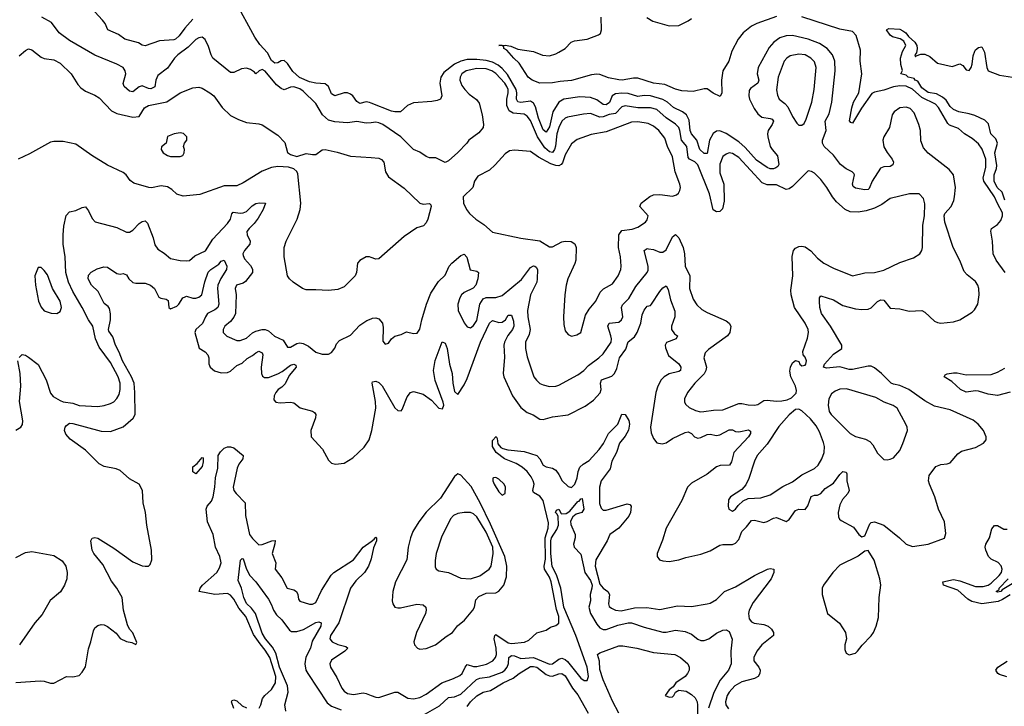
# Model space of a CAD drawing. Header units: inches. Extents: x 1694797 to 1849917, y 907313 to 1017959.
# Tile 639 of 656: x 1797774 to 1804013, y 964881 to 969233. Entities that reach past the tile are written whole.
import ezdxf

# ---------------------------------------------------------------- set-up
doc = ezdxf.new("R2010")
doc.units = ezdxf.units.IN
doc.header["$MEASUREMENT"] = 0
doc.layers.add('B7996', color=7, linetype='Continuous')
doc.layers.add('B8906', color=7, linetype='Continuous')

msp = doc.modelspace()

# ---------------------------------------------------------------- linework, layer by layer
at = {"layer": 'B7996', "color": 5}
for points, elevation in [([(1800000, 968704.2), (1799990, 968708), (1799970, 968711.9), (1799930, 968702.2), (1799910, 968714.8), (1799885.4, 968750), (1799870, 968762.2), (1799850, 968768.8), (1799830, 968768.8), (1799770, 968750.6), (1799750, 968763.5), (1799730.9, 968810), (1799710, 968826), (1799650, 968831.5), (1799610, 968840.4), (1799547.6, 968867.6), (1799504.2, 968904.1), (1799470, 968956.4), (1799450, 968975), (1799430, 968972.8), (1799410, 968959.9), (1799390, 968958.6), (1799370, 968974.5), (1799344.1, 969024.1), (1799295.4, 969075.4), (1799263.5, 969123.5), (1799139.3, 969350)], 720), ([(1798870, 969235.6), (1798820, 969180), (1798784.8, 969130), (1798760.2, 969110), (1798750, 969105), (1798659.8, 969100.2), (1798570, 969067.7), (1798550, 969072.4), (1798525.7, 969085.7), (1798440.4, 969110), (1798399.4, 969139.4), (1798333.2, 969170), (1798314.5, 969210), (1798299.5, 969230), (1798250, 969282.7)], 720), ([(1800000, 968580.1), (1799970, 968577), (1799910, 968587), (1799850, 968580.4), (1799770, 968586.6), (1799730, 968597), (1799693.4, 968630), (1799650, 968701.4), (1799570, 968780.2), (1799550, 968794.1), (1799510, 968807.7), (1799490, 968805.7), (1799450, 968789.1), (1799430, 968796.3), (1799401, 968821), (1799330, 968906.6), (1799310, 968918.4), (1799290.4, 968909.6), (1799270, 968889.2), (1799261, 968901), (1799236.9, 968916.9), (1799210, 968925), (1799178.3, 968921.7), (1799130, 968898.9), (1799110, 968899.3), (1798998.4, 968990), (1798986.3, 969010), (1798970, 969063.7), (1798950, 969107), (1798930, 969122.4), (1798910, 969119.1), (1798890, 969106.9), (1798841.7, 969058.3), (1798776.9, 969010), (1798755.6, 968990), (1798710, 968926.6), (1798650, 968880.4), (1798636.3, 968850), (1798630, 968807.4), (1798604.8, 968795.2), (1798590, 968796.8), (1798550, 968814.5), (1798530, 968808), (1798490, 968775.1), (1798470, 968780.3), (1798436.4, 968810), (1798430, 968829.2), (1798447.4, 968890), (1798442.6, 968910), (1798430, 968929.6), (1798390, 968951.5), (1798250, 969007.7), (1798090, 969101.3), (1798024.5, 969150), (1797974.5, 969214.5), (1797915.1, 969250)], 740), ([(1797770, 969003.9), (1797810, 969038.7), (1797830, 969049.6), (1797850, 969041.6), (1797910, 968995.4), (1797930, 968987.3), (1797990, 968979.8), (1798030, 968958.3), (1798100.4, 968890), (1798142.9, 968822.9), (1798161.7, 968801.7), (1798190, 968780.4), (1798250, 968754.8), (1798277.7, 968737.7), (1798354.8, 968654.8), (1798390, 968638), (1798490, 968615), (1798530, 968620.6), (1798565.5, 968674.5), (1798589.7, 968690.3), (1798706.7, 968713.3), (1798790, 968769.8), (1798870, 968801.7), (1798910, 968804.8), (1798930, 968799.8), (1798979.6, 968770), (1799003.6, 968750), (1799056.9, 968676.9), (1799110, 968625.1), (1799159.8, 968599.8), (1799210, 968581.3), (1799290, 968573.3), (1799310, 968567.3), (1799410, 968501.7), (1799454.6, 968454.6), (1799471.6, 968391.6), (1799490, 968378), (1799530, 968365.2), (1799590, 968386), (1799630, 968378), (1799650, 968379.3), (1799690, 968409.3), (1799710, 968409.6), (1799785.5, 968394.5), (1799870, 968367.6), (1800000, 968359.1)], 760), ([(1800000, 967726.5), (1799990, 967730.5), (1799970, 967730.8), (1799930, 967707.3), (1799915.1, 967690), (1799907.1, 967630), (1799898.9, 967610), (1799830, 967540.3), (1799790, 967523.7), (1799730, 967515.8), (1799650, 967522), (1799590, 967520.4), (1799566.8, 967530), (1799506, 967570), (1799482.8, 967590), (1799470.4, 967610.4), (1799450.3, 967730), (1799448.8, 967790), (1799462, 967830), (1799531.8, 967970), (1799550.3, 968030), (1799554.6, 968070), (1799536.7, 968256.7), (1799530.4, 968270.4), (1799510, 968287.7), (1799477.5, 968297.5), (1799410, 968303.7), (1799370, 968296.5), (1799310, 968273.1), (1799190, 968200.2), (1799150, 968180.9), (1799070, 968179.5), (1798915.6, 968124.4), (1798810, 968113.7), (1798770, 968126.7), (1798737.3, 968157.3), (1798710, 968174.3), (1798670, 968180.2), (1798610, 968168.1), (1798592, 968170), (1798498, 968198), (1798473.5, 968213.5), (1798448.9, 968248.9), (1798430, 968263.8), (1798330, 968310.3), (1798230, 968372.9), (1798130, 968444.9), (1798050, 968460.3), (1797990, 968461.6), (1797970, 968458), (1797836.3, 968383.7), (1797764, 968350)], 760), ([(1797770, 967093), (1797790, 967110.4), (1797810, 967107), (1797830, 967094.6), (1797890, 967046.9), (1797942.7, 966950), (1797970, 966865.3), (1797985.8, 966845.8), (1798030, 966820.1), (1798050, 966811.4), (1798110, 966802), (1798151.5, 966788.5), (1798270, 966782.2), (1798310, 966786.9), (1798350, 966800.8), (1798370, 966811.7), (1798390, 966831.8), (1798403.3, 966856.7), (1798409.9, 966890.1), (1798410.4, 966930), (1798398, 966970), (1798350, 967060.8), (1798277.1, 967157.1), (1798254.8, 967210), (1798236.7, 967290), (1798209.9, 967330), (1798169.9, 967410), (1798111.6, 967510), (1798083.4, 967570), (1798065.4, 967630), (1798061.2, 967730), (1798050.4, 967810), (1798049.9, 967870.1), (1798054.6, 967925.4), (1798067.9, 967992.1), (1798090, 968014.9), (1798130, 968024.4), (1798170, 968043.8), (1798190, 968047.7), (1798210, 968022.8), (1798233.2, 967973.2), (1798251.5, 967951.5), (1798390, 967915.6), (1798450, 967887.6), (1798470, 967887.4), (1798490, 967898.9), (1798530, 967940.7), (1798550, 967955), (1798570, 967959.1), (1798582.8, 967942.8), (1798619.2, 967850), (1798630, 967806.8), (1798650, 967778), (1798690, 967753), (1798730, 967720.5), (1798790, 967706.4), (1798830, 967704.4), (1798850, 967706.4), (1798883.7, 967736.3), (1798951.2, 967768.8), (1798998.3, 967841.7), (1799090, 967941.1), (1799108.7, 967970), (1799117.8, 968002.2), (1799125.7, 968014.3), (1799170, 968007.1), (1799190, 968008.9), (1799210, 968016.8), (1799246.5, 968053.5), (1799270, 968069), (1799292.5, 968072.5), (1799330.7, 968070), (1799315.6, 968030), (1799284.2, 967975.8), (1799259.5, 967940.5), (1799227.5, 967910), (1799214, 967890), (1799215, 967870), (1799233.2, 967830), (1799231.3, 967810), (1799197.7, 967770), (1799188.6, 967750), (1799190, 967738), (1799198.4, 967718.4), (1799235.8, 967675.8), (1799250, 967651.5), (1799248.2, 967630), (1799205.4, 967574.6), (1799190, 967563.9), (1799147.3, 967550), (1799140.1, 967530), (1799144.7, 967490), (1799141.4, 967370), (1799131.5, 967348.5), (1799110, 967320.9), (1799073.4, 967290), (1799063.1, 967270), (1799063.1, 967250), (1799086.4, 967226.4), (1799150, 967200.6), (1799170, 967200.9), (1799210, 967214.3), (1799250, 967249.4), (1799270, 967260.1), (1799309.9, 967270.1), (1799330, 967269.4), (1799350, 967260.6), (1799387.7, 967227.7), (1799442.5, 967202.5), (1799470, 967157.1), (1799490, 967158), (1799530, 967180.7), (1799550, 967184.1), (1799570, 967181.1), (1799603.8, 967163.8), (1799650, 967124.9), (1799690, 967114), (1799730, 967114), (1799750, 967122.8), (1799770, 967150.8), (1799782, 967178), (1799800.5, 967199.5), (1799870, 967232.7), (1799930, 967297.7), (1799974.1, 967325.9), (1800000, 967337)], 740), ([(1797750, 965032.4), (1797903.4, 965043.4), (1797930, 965040.5), (1797970, 965027.7), (1797990, 965027.3), (1798070, 965070.8), (1798110, 965067.7), (1798150, 965077.3), (1798170, 965097.3), (1798190, 965131), (1798210, 965244.7), (1798225.6, 965290), (1798241, 965359), (1798250, 965378.8), (1798270, 965394), (1798290, 965399.1), (1798310, 965397.3), (1798330, 965387.3), (1798384.9, 965344.9), (1798410, 965311.3), (1798450, 965291.3), (1798484.7, 965284.7), (1798510, 965274), (1798515.3, 965284.7), (1798490, 965348), (1798469.3, 965369.3), (1798457, 965397), (1798432.7, 965490), (1798423.6, 965570), (1798389.7, 965630), (1798355.3, 965675.3), (1798300, 965780), (1798243.1, 965850), (1798232.8, 965870), (1798224.5, 965930), (1798232.9, 965947.1), (1798249.5, 965950.5), (1798270, 965946.4), (1798370, 965882.7), (1798490, 965797.2), (1798550, 965772.6), (1798570, 965769.1), (1798589.6, 965770.3), (1798600.5, 965779.5), (1798611.2, 965808.8), (1798608.5, 965870), (1798578.5, 966030), (1798570.9, 966110), (1798556.4, 966170), (1798551.2, 966250), (1798531.5, 966290), (1798470, 966322.8), (1798410, 966375.8), (1798385.6, 966385.6), (1798310, 966400.6), (1798277.9, 966417.9), (1798190, 966504.9), (1798094.2, 966574.2), (1798066.8, 966606.8), (1798058.6, 966630), (1798062, 966650), (1798070, 966661.9), (1798090, 966674.9), (1798110, 966674.8), (1798290, 966625), (1798350, 966622.7), (1798430, 966653.7), (1798492.6, 966707.4), (1798504.6, 966730), (1798503.6, 966870), (1798498.6, 966930), (1798483.3, 966970), (1798425.4, 967070), (1798404.9, 967124.9), (1798380.6, 967170), (1798363.1, 967223.1), (1798338.7, 967258.7), (1798335.6, 967270), (1798349.4, 967330), (1798349.3, 967369.3), (1798342.7, 967402.7), (1798335.4, 967415.4), (1798310, 967434.7), (1798271.8, 967510), (1798228.8, 967550), (1798206.8, 967590), (1798210, 967614.8), (1798226, 967634), (1798264.9, 967655.1), (1798306.2, 967666.2), (1798330, 967664.4), (1798390, 967624.2), (1798410, 967620.3), (1798430, 967624.9), (1798440.7, 967620.7), (1798450, 967615.5), (1798465.8, 967590), (1798490, 967567.4), (1798510, 967563.1), (1798570, 967563.5), (1798602.6, 967550), (1798628.6, 967528.6), (1798655.5, 967475.5), (1798667.9, 967467.9), (1798702.7, 967462.7), (1798714.1, 967454.1), (1798719.5, 967410), (1798730, 967401.1), (1798770, 967417.6), (1798783.1, 967430), (1798808.2, 967470), (1798822.3, 967477.7), (1798830, 967480.9), (1798870, 967467.8), (1798890, 967467.5), (1798910, 967475.1), (1798928.9, 967490), (1798948, 967572), (1798967.9, 967632.1), (1798984.5, 967650), (1799036.3, 967683.7), (1799050, 967703.5), (1799070, 967708.9), (1799087.1, 967670), (1799083.3, 967650), (1799047.7, 967592.3), (1799030.1, 967550), (1799027.3, 967530), (1799035.4, 967430), (1799030.1, 967410), (1799010, 967394.2), (1798964.6, 967370), (1798950.5, 967350), (1798932, 967308), (1798890.1, 967270), (1798882.9, 967250), (1798912, 967152), (1798950, 967127.3), (1798966.3, 967110), (1798971.7, 967090), (1798971.7, 967051.7), (1798981.5, 967030), (1799007.6, 967007.6), (1799050, 966995.2), (1799090, 966997.4), (1799110, 967005.9), (1799150, 967041.5), (1799184.4, 967055.6), (1799214.3, 967085.7), (1799250, 967104), (1799270, 967122.3), (1799290, 967132.1), (1799310, 967121.8), (1799314.5, 967110), (1799304.2, 967030), (1799306.2, 966990), (1799312.8, 966972.8), (1799325.2, 966965.2), (1799350, 966966.4), (1799410.6, 966989.4), (1799436.6, 967003.4), (1799490, 967044.5), (1799510.7, 967050.7), (1799523.1, 967043.1), (1799525.2, 967030), (1799481.4, 966978.6), (1799455, 966925), (1799434.9, 966905.1), (1799411.3, 966890), (1799397.5, 966870), (1799387.3, 966850), (1799384.1, 966824.1), (1799397.3, 966810), (1799424.1, 966804.1), (1799490, 966808.4), (1799510, 966804.7), (1799552.1, 966772.1), (1799630, 966752.3), (1799642.6, 966742.6), (1799650.3, 966730), (1799648.1, 966710), (1799618, 966630), (1799620.7, 966590), (1799691.9, 966511.9), (1799730, 966442.4), (1799750, 966423.1), (1799775.6, 966415.6), (1799830, 966423.1), (1799884.7, 966455.3), (1799956.6, 966523.4), (1799988.3, 966570), (1800000, 966613.7)], 720), ([(1797750, 966631), (1797782, 966650), (1797792.3, 966667.7), (1797794.5, 966690), (1797773.4, 966813.4), (1797780.9, 966910), (1797777.2, 966990), (1797762.8, 967070)], 740), ([(1799291.1, 964870), (1799301.4, 964890), (1799312.2, 964930), (1799327.1, 964950), (1799370, 964988.3), (1799395.8, 965030), (1799396.8, 965070), (1799358.9, 965190), (1799330, 965237), (1799296.6, 965276.6), (1799256.2, 965336.2), (1799206.7, 965450), (1799163.1, 965503.1), (1799130, 965560.3), (1799110, 965585.7), (1799090, 965596), (1799010, 965590.3), (1798911.5, 965610), (1798917, 965630), (1798933.1, 965650), (1799022.2, 965730), (1799040.8, 965759.2), (1799049.8, 965789.8), (1799042.3, 965830), (1799015.2, 965890), (1798999.9, 965970), (1798963.4, 966050), (1798955.1, 966130), (1798961.3, 966150), (1798990, 966180.5), (1798999.2, 966210), (1799010.5, 966269.5), (1799015.5, 966330), (1799028.6, 966390), (1799030.5, 966470), (1799045.3, 966494.7), (1799070, 966516.8), (1799090, 966524.9), (1799110, 966526.7), (1799130, 966520.3), (1799190.3, 966470), (1799187.8, 966450), (1799163, 966417), (1799151.4, 966390), (1799126.5, 966270), (1799130.9, 966250), (1799144.9, 966230), (1799202.9, 966170), (1799204.4, 966090), (1799230.7, 965970.7), (1799250, 965944.6), (1799290, 965905.2), (1799310, 965906.3), (1799371.1, 965931.1), (1799392.2, 965932.2), (1799390.8, 965910.8), (1799373.4, 965850), (1799396.5, 965790), (1799392.8, 965750), (1799434.8, 965694.8), (1799469.6, 965629.6), (1799510, 965620.1), (1799527.5, 965610), (1799536.1, 965590), (1799540.5, 965560.5), (1799548.7, 965548.7), (1799610, 965529.3), (1799630, 965527.7), (1799650, 965539.3), (1799685.4, 965614.6), (1799748.3, 965711.7), (1799764.4, 965730), (1799889.5, 965810.5), (1799950, 965890.2), (1800000, 965926)], 680), ([(1797750, 965824.6), (1797810, 965855.6), (1797850, 965862.8), (1797990, 965838), (1798043.6, 965803.6), (1798065.3, 965770), (1798074.9, 965730), (1798072, 965690), (1798058, 965650), (1798032.3, 965607.7), (1797967.3, 965552.7), (1797916.5, 965463.5), (1797870, 965409.6), (1797772.2, 965270)], 720), ([(1799459.8, 964850), (1799454, 964890), (1799475.3, 964970), (1799470.3, 965010), (1799419.8, 965130), (1799397.5, 965217.5), (1799376, 965256), (1799331, 965310), (1799310, 965344.3), (1799267.3, 965470), (1799243, 965503), (1799210, 965532.2), (1799193.7, 965570), (1799178.5, 965630), (1799158.5, 965678.5), (1799172.7, 965807.3), (1799182.9, 965817.1), (1799190, 965815.8), (1799210.2, 965750.2), (1799232.2, 965710), (1799270.4, 965670), (1799350, 965560.3), (1799370, 965525.5), (1799382.9, 965490), (1799401.3, 965461.3), (1799434, 965430), (1799483.2, 965363.2), (1799496.2, 965356.2), (1799530, 965355.8), (1799571.7, 965368.3), (1799650, 965412.3), (1799670, 965415.8), (1799684.9, 965410), (1799682.6, 965390), (1799626.3, 965293.7), (1799617.4, 965250), (1799587.6, 965192.4), (1799579.6, 965150), (1799587.5, 965110), (1799598.7, 965090), (1799723, 964903), (1799750, 964881.7), (1799810, 964859.5)], 660), ([(1800000, 965816.7), (1799998.5, 965810), (1799983.4, 965770), (1799959.5, 965730), (1799903.4, 965676.6), (1799870.6, 965630), (1799795.8, 965410), (1799743.1, 965330), (1799739.8, 965310), (1799753.2, 965290), (1799790, 965273.2), (1799840.2, 965260.2), (1799853.1, 965250), (1799833.4, 965230), (1799750, 965173.5), (1799739.7, 965150), (1799743.9, 965130), (1799783.3, 965063.3), (1799815.6, 964995.6), (1799830, 964976.5), (1799850, 964963.2), (1799890, 964957), (1799950, 964966.2), (1799970, 964962.7), (1800000, 964950.5)], 680), ([(1799130, 964866.6), (1799116.4, 964910), (1799121.1, 964918.9), (1799130, 964922.8), (1799150, 964915.1), (1799184.2, 964884.2), (1799210, 964871.2)], 680)]:
    msp.add_lwpolyline(points, dxfattribs=dict(at, elevation=elevation))
for points, elevation in [([(1798790, 968515.6), (1798752, 968510), (1798710, 968492.7), (1798701, 968450), (1798673.4, 968426.6), (1798670.6, 968410), (1798683, 968390), (1798710, 968372.2), (1798730, 968366.7), (1798790, 968365.2), (1798806.9, 968373.1), (1798816.4, 968390), (1798817.4, 968410), (1798812, 968430), (1798817.2, 968450), (1798832, 968470), (1798834, 968490), (1798812.3, 968512.3)], 780), ([(1797910, 967662), (1797890, 967662), (1797870.6, 967610), (1797874.9, 967550), (1797892.4, 967450), (1797910, 967410.8), (1797930, 967387.7), (1797973.2, 967373.2), (1798010, 967370.6), (1798030, 967382.8), (1798038, 967410), (1798030, 967449.2), (1797981.3, 967530), (1797950, 967616), (1797930, 967644)], 760), ([(1798890, 966355.4), (1798870, 966367.1), (1798870, 966398.4), (1798899.1, 966420.9), (1798930, 966457.3), (1798935.9, 966455.9), (1798937.4, 966430), (1798930, 966402)], 680)]:
    msp.add_lwpolyline(points, close=True, dxfattribs=dict(at, elevation=elevation))
at = {"layer": 'B8906', "color": 5}
for points, elevation in [([(1802570, 969252.9), (1802445, 969210), (1802410, 969191.4), (1802357.7, 969150), (1802326, 969110), (1802285.9, 969034.1), (1802266.9, 968970), (1802228.9, 968910), (1802220.8, 968850), (1802223.3, 968770), (1802213, 968747), (1802167, 968767), (1802130, 968794.3), (1802110, 968795.8), (1802041.1, 968778.9), (1801970, 968783.3), (1801930, 968793.4), (1801862.6, 968822.6), (1801790, 968830.6), (1801690, 968861.7), (1801663.5, 968863.5), (1801590.8, 968850.8), (1801570, 968851.8), (1801504.3, 968864.3), (1801450, 968885.3), (1801430, 968888), (1801396.9, 968883.1), (1801270, 968847.8), (1801197.8, 968842.2), (1801150, 968832.1), (1801070, 968830.9), (1801020.5, 968850), (1800995.1, 968870), (1800938.7, 968958.7), (1800904.6, 968990), (1800861.1, 969041.1), (1800840.9, 969050), (1800842, 969062), (1800829.6, 969069.6), (1800809, 969070), (1800850, 969070.8), (1800885.2, 969065.2), (1800930, 969046.4), (1801030, 969032.2), (1801087.4, 969007.4), (1801130, 969004.7), (1801170, 969016.2), (1801190, 969027.1), (1801230, 969051.1), (1801269, 969090), (1801290, 969099.6), (1801369.9, 969110.1), (1801441.8, 969138.2), (1801453.4, 969146.6), (1801460.4, 969170), (1801457.3, 969250)], 680), ([(1801746.7, 969246.7), (1801785, 969225), (1801890, 969194.3), (1801950, 969196), (1802010, 969225.9), (1802030, 969240.6)], 680), ([(1804018.5, 967630), (1803960.6, 967710), (1803941.7, 967750), (1803938.4, 967830), (1803926.3, 967893.6), (1803931.9, 967910), (1803970, 967936.2), (1803990, 967959.8), (1804002.1, 967990), (1804001.8, 968010), (1803968.8, 968068.9), (1803951.5, 968111.5), (1803883.4, 968210), (1803878.9, 968230), (1803895.4, 968295.4), (1803894.9, 968350), (1803873, 968413), (1803850, 968446.4), (1803810, 968479.6), (1803760.7, 968510), (1803722.9, 968543), (1803665.7, 968565.7), (1803655.6, 968575.6), (1803595.9, 968676), (1803577.3, 968697.3), (1803490, 968741), (1803430, 968792.9), (1803390, 968812.4), (1803350, 968815), (1803310, 968808.4), (1803250, 968786.1), (1803190, 968774.6), (1803173.9, 968766.1), (1803107.5, 968672.5), (1803050, 968577.3), (1803041.1, 968581.1), (1803032.2, 968592.2), (1803045.9, 968674.1), (1803057.6, 968710), (1803090.7, 968770), (1803109.4, 968890), (1803099.5, 968970), (1803101, 969041), (1803073.4, 969133.4), (1803050, 969157.4), (1802970, 969172.8), (1802730, 969251.2)], 680), ([(1804015.1, 968090), (1803999.4, 968139.4), (1803967.8, 968170), (1803947.9, 968210), (1803948.7, 968250), (1803963.1, 968290), (1803965.2, 968310), (1803951.7, 968390), (1803968.8, 968450), (1803958, 968478), (1803927.9, 968510), (1803912.8, 968572.8), (1803890, 968595.8), (1803825, 968625), (1803790, 968637.4), (1803725.2, 968650), (1803690, 968664.5), (1803670, 968683.1), (1803643.3, 968723.3), (1803622, 968742), (1803582.5, 968762.5), (1803530, 968771.5), (1803490, 968800.4), (1803463.9, 968843.9), (1803447.6, 968850), (1803440.9, 968860.9), (1803404, 968870), (1803390, 968881.2), (1803358, 968890), (1803368.4, 968911.6), (1803357.6, 968950), (1803355.1, 968990), (1803368.3, 969031.7), (1803387.8, 969070), (1803376.8, 969096.8), (1803352.1, 969112.1), (1803305, 969125), (1803290, 969136.2), (1803266.6, 969170), (1803282, 969178), (1803350, 969173.7), (1803370, 969163.6), (1803388.5, 969150), (1803406, 969126), (1803445.3, 969090), (1803458.2, 969070), (1803460.3, 969050), (1803456.3, 969023.7), (1803446, 969010), (1803450, 968998), (1803455.1, 969004.9), (1803484.2, 969015.8), (1803510, 969014), (1803540.6, 969000.6), (1803590, 968958.4), (1803683.1, 968936.9), (1803730, 968954), (1803750, 968942), (1803770, 968916), (1803790, 968911), (1803802.7, 968930), (1803810, 968952), (1803816.2, 969003.8), (1803825.3, 969034.7), (1803830, 969042.8), (1803850, 969056), (1803870, 969061), (1803886.7, 969026.7), (1803902, 968930), (1803911.3, 968910), (1803982.5, 968882.5), (1804064, 968870)], 660), ([(1800000, 966613.7), (1800004.4, 966630), (1800029.9, 966770), (1800027.7, 966812.3), (1800007.4, 966930), (1800010, 966937.1), (1800030, 966942.8), (1800050, 966932.7), (1800070, 966912), (1800150, 966773.7), (1800170, 966755.3), (1800190, 966754.4), (1800197.8, 966762.2), (1800230, 966843), (1800250, 966870.4), (1800270, 966877), (1800330, 966860.7), (1800382.6, 966822.6), (1800430, 966770.7), (1800452.3, 966767.7), (1800460.9, 966790), (1800456.3, 966810), (1800407, 966947), (1800396.7, 967010), (1800406.5, 967073.5), (1800450, 967190.4), (1800470, 967183.1), (1800483.5, 967150), (1800498.1, 967050), (1800514.2, 966990), (1800519.4, 966930), (1800530, 966876), (1800550, 966857.3), (1800590, 966919.6), (1800610, 966959.6), (1800694.3, 967190), (1800750, 967310.2), (1800770, 967325.9), (1800810, 967314.5), (1800830, 967315.8), (1800851.7, 967330), (1800870, 967359.5), (1800890, 967360.3), (1800902.3, 967322.3), (1800905.2, 967290), (1800896.8, 967270), (1800867.5, 967232.5), (1800845.3, 967190), (1800842.1, 967170), (1800845, 967095), (1800836.3, 966990), (1800840.9, 966970), (1800896.6, 966850), (1800950, 966774.8), (1800990, 966742.8), (1801027.7, 966727.7), (1801070, 966701.2), (1801090, 966699.3), (1801150, 966715.8), (1801250, 966729.2), (1801356.4, 966783.6), (1801410, 966821.5), (1801451.6, 966868.4), (1801457.5, 966890), (1801453.6, 966930), (1801460.7, 966950), (1801526, 966974), (1801542.9, 966990), (1801557.7, 967022.3), (1801574.6, 967090), (1801614.2, 967145.8), (1801629, 967191), (1801670, 967222.7), (1801686.9, 967250), (1801710.4, 967310), (1801717.6, 967362.4), (1801730, 967392.4), (1801750, 967418), (1801770, 967422), (1801778, 967430), (1801829.9, 967510.1), (1801850, 967534.4), (1801870, 967547.2), (1801883.7, 967523.7), (1801897.6, 967457.6), (1801924.9, 967384.9), (1801925.9, 967350), (1801904.3, 967290), (1801904.7, 967270), (1801923, 967243), (1801942.4, 967230), (1801933.7, 967210), (1801872.7, 967187.3), (1801863.8, 967170), (1801866.3, 967153.7), (1801884, 967104), (1801950, 967051.6), (1801962.7, 967030), (1801960.2, 967010), (1801950, 967002.7), (1801890, 966987.9), (1801857.6, 966970), (1801839, 966950), (1801817, 966910), (1801804.6, 966870), (1801771.9, 966650), (1801775.6, 966615.6), (1801790, 966579.3), (1801811.5, 966551.5), (1801844.8, 966544.8), (1801870, 966552.3), (1801910, 966578.7), (1801990, 966617.2), (1802010, 966621.2), (1802030, 966611), (1802050, 966588.6), (1802070, 966581.2), (1802090, 966585.1), (1802130, 966604.1), (1802150, 966605.8), (1802190, 966597), (1802210, 966602.7), (1802270, 966634.2), (1802290, 966633), (1802310, 966623.2), (1802330, 966620.1), (1802392.7, 966632.7), (1802405.2, 966625.2), (1802403.6, 966610), (1802392.4, 966590), (1802299.2, 966490), (1802283.7, 966430), (1802270.7, 966409.3), (1802211.7, 966408.3), (1802190, 966399.8), (1802130, 966353.6), (1802030, 966295.1), (1802005, 966270), (1801970, 966186), (1801869.2, 966010), (1801846.3, 965933.7), (1801812.2, 965850), (1801812.7, 965830), (1801827.3, 965810), (1801850, 965802.6), (1801890, 965799.6), (1801950, 965809.2), (1801995.8, 965824.2), (1802090, 965845.2), (1802150, 965867.2), (1802210, 965903.4), (1802230, 965907.9), (1802290, 965907.2), (1802310, 965914.4), (1802330, 965937.6), (1802348.7, 965990), (1802380.1, 966019.9), (1802410, 966059.4), (1802430, 966061.5), (1802490, 966047.3), (1802510, 966052.1), (1802550, 966074.4), (1802570, 966077.9), (1802630, 966052.7), (1802650, 966066), (1802690, 966122.8), (1802710, 966130.2), (1802750, 966127.7), (1802767.4, 966152.6), (1802788.5, 966211.5), (1802810, 966219.1), (1802830, 966220.1), (1802850, 966229.4), (1802877.7, 966262.3), (1802930, 966295.1), (1802970, 966351.2), (1802990, 966370.2), (1803010, 966366), (1803014.5, 966354.5), (1803015.9, 966310), (1803030.2, 966250), (1803021.2, 966230), (1802987.1, 966192.9), (1802970, 966158.9), (1802959, 966110), (1802961.7, 966081.7), (1802967.8, 966067.8), (1802978.8, 966058.8), (1803056.5, 966016.5), (1803090, 965971), (1803110, 965956), (1803130, 965962), (1803161.6, 966038.4), (1803170, 966046.8), (1803189.5, 966050.5), (1803250, 966028.5), (1803349.3, 965949.3), (1803390.6, 965910), (1803430, 965894.6), (1803530, 965908.5), (1803633, 965947), (1803642.7, 965977.3), (1803633.3, 966050), (1803595.4, 966130), (1803572.1, 966210), (1803537.8, 966290), (1803532.2, 966310), (1803536, 966344), (1803579.7, 966400.3), (1803610, 966414.3), (1803650, 966418.2), (1803670, 966425.5), (1803717.9, 966482.1), (1803741.1, 966498.9), (1803830, 966522), (1803880.9, 966550), (1803897, 966570), (1803898.4, 966590), (1803881.6, 966630), (1803848, 966670), (1803814.7, 966694.7), (1803670, 966759.8), (1803570, 966782.9), (1803510, 966818), (1803406.8, 966890), (1803350, 966915.4), (1803310, 966922.5), (1803296.2, 966930), (1803233.6, 966990), (1803190, 967026.9), (1803170, 967037.3), (1803150, 967037.6), (1803050, 967016.5), (1803030, 967016.6), (1802970, 967033.1), (1802885.1, 967025.1), (1802867.6, 967030), (1802874, 967050), (1802930, 967113.5), (1802982.6, 967150), (1802984.2, 967170), (1802911.7, 967291.7), (1802855, 967370), (1802843.9, 967410), (1802841.1, 967450), (1802842.7, 967470), (1802850, 967482.4), (1802930, 967458), (1802990, 967422.2), (1803070, 967401.6), (1803110, 967396.5), (1803150, 967398.3), (1803170, 967407.7), (1803210, 967447.1), (1803230, 967457.2), (1803250, 967455.6), (1803290, 967404), (1803350, 967400.7), (1803410, 967385.2), (1803490, 967390.2), (1803510, 967378.7), (1803570, 967323), (1803590, 967313), (1803610, 967310.4), (1803690, 967317.4), (1803730, 967330.3), (1803810, 967379.6), (1803824.8, 967395.2), (1803844.1, 967430), (1803853.4, 967490), (1803851.9, 967530), (1803845.7, 967550), (1803830, 967574.8), (1803776.7, 967616.7), (1803758.2, 967638.2), (1803730, 967707.6), (1803687.9, 967790), (1803635.3, 967950), (1803632.1, 967990), (1803636, 968004), (1803675, 968050), (1803692.5, 968087.5), (1803697.7, 968110), (1803704.1, 968170), (1803690.8, 968250), (1803663.1, 968283.1), (1803530, 968386.4), (1803500.3, 968420.3), (1803484.4, 968464.4), (1803481.1, 968530), (1803471.1, 968570), (1803442.1, 968642.1), (1803416.4, 968670), (1803390, 968678.9), (1803350, 968673.9), (1803314.2, 968650), (1803301.4, 968630), (1803284.8, 968550), (1803249.2, 968490), (1803242.9, 968470), (1803250, 968427.2), (1803270, 968391.3), (1803301.4, 968350), (1803310.1, 968330), (1803307.4, 968312.6), (1803290, 968303.4), (1803250, 968299.9), (1803227.4, 968292.6), (1803176.4, 968210), (1803156, 968164), (1803150, 968157.2), (1803130, 968155.2), (1803070, 968166.2), (1803055.2, 968175.2), (1803050.9, 968190.9), (1803064.1, 968250), (1803059.1, 968259.1), (1803048, 968270), (1803010, 968287.8), (1802975.7, 968315.7), (1802930, 968373.8), (1802871.5, 968430), (1802861, 968450), (1802859.9, 968470), (1802883.2, 968530), (1802876.7, 968590), (1802902.6, 968637.4), (1802920.1, 968710), (1802941.8, 968910), (1802938.2, 968970), (1802923.8, 969010), (1802890, 969050.5), (1802842.4, 969082.4), (1802770.3, 969110.3), (1802670, 969133), (1802630, 969131.7), (1802590, 969117.8), (1802552.4, 969090), (1802523.2, 969056.8), (1802452.9, 968930), (1802447.4, 968890), (1802456.3, 968850), (1802450.7, 968830), (1802403.7, 968796.3), (1802395.9, 968784.1), (1802393.5, 968750), (1802399.2, 968730), (1802427.1, 968670), (1802450, 968636.9), (1802475.4, 968615.4), (1802530, 968606.4), (1802542.2, 968602.2), (1802550.7, 968590.7), (1802542.5, 968570), (1802516.2, 968530), (1802512.1, 968510), (1802514.5, 968490), (1802530, 968429), (1802540.9, 968410), (1802575.8, 968370), (1802584.9, 968315.1), (1802577.6, 968302.4), (1802566, 968294), (1802550, 968287.6), (1802530, 968287.4), (1802510, 968296.2), (1802443.1, 968343.1), (1802370, 968423), (1802330, 968458.4), (1802250, 968512.2), (1802210, 968528.4), (1802190, 968527.1), (1802167.9, 968512.1), (1802145.4, 968470), (1802130, 968386), (1802110, 968384.7), (1802082.6, 968410), (1802064.5, 968470), (1802030, 968510.6), (1802022.2, 968530), (1802016.4, 968596.4), (1801999.9, 968630), (1801973, 968650), (1801916.3, 968676.3), (1801878.8, 968710), (1801850, 968727.2), (1801770, 968750.2), (1801730, 968751.8), (1801690, 968745.7), (1801630, 968766.4), (1801590, 968768), (1801550, 968763.5), (1801528.7, 968751.3), (1801511.5, 968708.5), (1801490, 968693.5), (1801470, 968694.8), (1801430, 968725.9), (1801390, 968740.9), (1801324, 968744), (1801220.9, 968730), (1801190, 968711), (1801151.1, 968650), (1801130, 968553.3), (1801110, 968520.6), (1801090, 968535), (1801061.8, 968610), (1801041.6, 968681.6), (1801030, 968705), (1801010, 968717), (1800950, 968708.8), (1800930, 968712), (1800922.1, 968730), (1800924.8, 968770), (1800920, 968790), (1800865.3, 968885.3), (1800830, 968924.2), (1800804.7, 968944.7), (1800770, 968964.2), (1800730, 968975.2), (1800670, 968981), (1800610, 968980.5), (1800568.8, 968971.2), (1800530, 968951.3), (1800461.4, 968898.6), (1800441.6, 968870), (1800435, 968830), (1800449, 968751), (1800440.5, 968730), (1800419, 968721), (1800385, 968715), (1800270, 968707.1), (1800232.2, 968690), (1800186, 968650), (1800151.5, 968648.5), (1800130, 968654.2), (1800000, 968704.2)], 720), ([(1800000, 967337), (1800010, 967341.3), (1800030, 967343.2), (1800050, 967337.2), (1800072.3, 967310), (1800077.5, 967282.5), (1800074.8, 967194.8), (1800090, 967176), (1800110, 967182.8), (1800129.6, 967210.4), (1800150, 967228), (1800190, 967237.1), (1800225.1, 967254.9), (1800270, 967244.2), (1800293.4, 967246.6), (1800308.6, 967271.4), (1800321.4, 967330), (1800352.2, 967430), (1800379.4, 967500.6), (1800426.7, 967573.3), (1800470, 967613.4), (1800494.2, 967670), (1800511.1, 967690), (1800570, 967739.5), (1800590, 967746.4), (1800608, 967728), (1800628.2, 967648.2), (1800670, 967639.5), (1800680.4, 967630), (1800677.6, 967590), (1800663.2, 967550), (1800647.5, 967532.5), (1800590, 967504.1), (1800573.6, 967490), (1800562.5, 967470), (1800550.9, 967430), (1800553.2, 967390), (1800590, 967312), (1800610, 967287), (1800630, 967280.3), (1800650, 967295.2), (1800670, 967327.4), (1800689.9, 967430.1), (1800710, 967464.9), (1800730, 967473.5), (1800790, 967472.9), (1800830, 967485.9), (1800952.6, 967587.4), (1801010, 967662.9), (1801030, 967672.6), (1801037.3, 967670), (1801045.7, 967665.7), (1801054.7, 967650), (1801053.5, 967590), (1801050.1, 967569.9), (1801010.2, 967490), (1800990.9, 967390), (1800992.6, 967350), (1801009, 967270), (1801002.2, 967237.8), (1800977.8, 967190), (1800978.4, 967150), (1800990, 967097.3), (1801031.7, 966970), (1801047.7, 966947.7), (1801070, 966927.6), (1801090, 966918.3), (1801130, 966909.1), (1801170, 966910.3), (1801190, 966917.7), (1801310, 966982), (1801348.2, 967010), (1801378.6, 967041.4), (1801443.1, 967090), (1801470, 967116.2), (1801521.3, 967190), (1801524.1, 967210), (1801520.2, 967230), (1801501.3, 967290), (1801509.8, 967310), (1801570, 967315.8), (1801587.8, 967330), (1801595.9, 967350), (1801587.8, 967410), (1801593.1, 967426.9), (1801634.2, 967465.8), (1801677.5, 967542.5), (1801748.8, 967630), (1801755.2, 967644.8), (1801756.3, 967670), (1801729.8, 967770.2), (1801750, 967782.4), (1801758.2, 967781.8), (1801790, 967775.7), (1801830, 967759.8), (1801850, 967759), (1801870, 967774.7), (1801910, 967857.4), (1801930, 967871.6), (1801950, 967850.3), (1801977.3, 967790), (1801986.3, 967750), (1801991.3, 967670), (1802019.3, 967610), (1802018.4, 967530), (1802041.9, 967461.9), (1802065.5, 967425.5), (1802096.9, 967396.9), (1802130, 967377.6), (1802250, 967324.2), (1802268.9, 967310), (1802279.3, 967290), (1802273.7, 967250), (1802259.6, 967230), (1802137.5, 967142.5), (1802118.2, 967121.8), (1802108.9, 967090), (1802125, 967030), (1802122, 967010), (1802111, 966989), (1802051.2, 966930), (1802004.6, 966870), (1801987, 966830), (1801986.7, 966810), (1801994.6, 966794.6), (1802016.1, 966776.1), (1802056.2, 966756.2), (1802088.4, 966748.4), (1802109.2, 966749.2), (1802170, 966758.8), (1802230, 966759.7), (1802330, 966800.2), (1802350, 966801.5), (1802390, 966792.6), (1802430, 966790.3), (1802450, 966795.2), (1802490, 966819), (1802510, 966821.8), (1802570, 966815.6), (1802602.4, 966817.6), (1802636.4, 966823.6), (1802663.8, 966836.2), (1802693.6, 966866.4), (1802696.6, 966883.4), (1802689.7, 966910), (1802659.4, 966970), (1802654.6, 967005.4), (1802658.2, 967030), (1802670, 967058), (1802690, 967074), (1802710, 967066), (1802717.1, 967050), (1802730, 967038.4), (1802750, 967044.2), (1802755.1, 967050), (1802759.6, 967070), (1802750, 967094), (1802737.2, 967110), (1802737, 967130), (1802765.5, 967214.5), (1802772.1, 967250), (1802769.7, 967270), (1802751.6, 967310), (1802682.7, 967410), (1802661.5, 967490), (1802661.1, 967518.9), (1802672.7, 967610), (1802667.7, 967732.3), (1802676.9, 967770), (1802690, 967784.4), (1802710, 967796), (1802730, 967798.5), (1802750, 967793.6), (1802787.5, 967767.5), (1802830, 967720.9), (1802870, 967690.3), (1802930, 967657.4), (1803050, 967610.3), (1803130, 967629.1), (1803190, 967631.6), (1803250, 967646.5), (1803350, 967693.4), (1803436.4, 967723.6), (1803477.6, 967750), (1803490.7, 967769.3), (1803495, 967790), (1803495.9, 967930), (1803507.8, 967990), (1803510, 968066), (1803500.4, 968100.4), (1803472.7, 968130), (1803412, 968130), (1803290, 968099.1), (1803237.2, 968062.8), (1803190, 968039.4), (1803138.2, 968021.8), (1803086.3, 968013.7), (1803035.5, 968015.5), (1803004.2, 968030), (1802950, 968078.9), (1802923.9, 968110), (1802887.6, 968170), (1802850, 968220.5), (1802810, 968261.3), (1802790, 968272), (1802770, 968274.5), (1802670, 968176.4), (1802650, 968161.2), (1802630, 968156.8), (1802570, 968186), (1802510, 968186.7), (1802479.2, 968199.2), (1802330, 968360.5), (1802290, 968385.9), (1802270, 968388.4), (1802250, 968381.5), (1802230, 968365.3), (1802210, 968317), (1802210, 968261.6), (1802236.3, 968190), (1802237.9, 968082.1), (1802226.6, 968033.4), (1802210, 968017.6), (1802190, 968015.6), (1802168.9, 968028.9), (1802143.7, 968130), (1802070, 968312.9), (1802052.4, 968332.4), (1802017.7, 968350), (1802010, 968359.3), (1802001.8, 968430), (1801967.6, 968470), (1801957.4, 968530), (1801949.6, 968549.6), (1801930, 968571.7), (1801871.2, 968611.2), (1801810, 968664.6), (1801770, 968675.6), (1801690, 968675.3), (1801610, 968686.7), (1801590, 968680.2), (1801550, 968639), (1801510, 968632.8), (1801470, 968616.9), (1801450, 968614.8), (1801390, 968638.3), (1801345.7, 968634.3), (1801244.7, 968615.3), (1801230, 968609), (1801210, 968590.8), (1801190, 968551), (1801177.8, 968510), (1801168.9, 968431.1), (1801162.6, 968410), (1801150, 968392.5), (1801130, 968396), (1801100.4, 968420.4), (1801054.2, 968490), (1801010, 968594.6), (1800990, 968622.7), (1800970, 968634.6), (1800900.7, 968640.7), (1800875.4, 968655.4), (1800860.4, 968690), (1800861.2, 968730), (1800869.5, 968770), (1800868.3, 968790), (1800860.3, 968810), (1800848.4, 968830), (1800790, 968892.7), (1800764.8, 968910), (1800730, 968921.4), (1800670, 968923.5), (1800603.2, 968910), (1800576.3, 968890), (1800565, 968870), (1800563.5, 968850), (1800576.1, 968816.1), (1800594, 968790), (1800622.3, 968762.3), (1800667.9, 968727.9), (1800684.8, 968704.8), (1800703.8, 968630), (1800712, 968570), (1800710.2, 968550), (1800683.8, 968516.2), (1800620.5, 968470), (1800608, 968450), (1800550, 968391.5), (1800490, 968338.4), (1800470, 968327.6), (1800410, 968357.7), (1800370, 968358.5), (1800350, 968366.4), (1800310, 968393.3), (1800269.8, 968409.8), (1800189.9, 968489.9), (1800074.7, 968570), (1800050, 968580.6), (1800030, 968583.2), (1800000, 968580.1)], 740), ([(1800000, 968359.1), (1800050, 968355.8), (1800067.4, 968347.4), (1800080.4, 968330), (1800091.8, 968270), (1800110, 968236.3), (1800210, 968164.5), (1800308.7, 968070), (1800330, 968064), (1800370, 968068), (1800379, 968059), (1800382, 968050), (1800359.3, 967970), (1800350, 967944.7), (1800332.7, 967927.3), (1800290, 967914.8), (1800210, 967859.1), (1800050, 967718.4), (1800030, 967714.4), (1800000, 967726.5)], 760), ([(1804050, 966872.6), (1803970, 966852.2), (1803910, 966860.2), (1803850, 966879.4), (1803830, 966881.4), (1803770, 966873.4), (1803735.3, 966890), (1803680, 966939.9), (1803631.1, 966970), (1803637.4, 966982.6), (1803650.7, 966989.3), (1803690, 966995.4), (1803714.8, 966994.8), (1803770, 966981.9), (1803930, 966984.3), (1803970, 966999.5), (1804015.9, 967024.1)], 680), ([(1800000, 964950.5), (1800030, 964938.3), (1800050, 964936.6), (1800150, 964971.5), (1800170, 964971.8), (1800233.2, 964933.2), (1800270, 964929.5), (1800310, 964938.1), (1800350, 964958.4), (1800449.6, 965030.4), (1800523.4, 965056.6), (1800563.3, 965076.7), (1800578, 965090), (1800596, 965130), (1800610, 965145.8), (1800650, 965133.9), (1800670, 965133.3), (1800731.7, 965148.3), (1800772.8, 965170), (1800789.3, 965190), (1800794.8, 965210), (1800793.9, 965250), (1800781.1, 965310), (1800783.9, 965330), (1800790, 965337.1), (1800870, 965284.3), (1800890, 965279.4), (1800972, 965288), (1800999.4, 965300.6), (1801050, 965347.2), (1801110, 965363.8), (1801136.6, 965383.4), (1801170, 965394), (1801190, 965407.7), (1801189.8, 965450), (1801175.4, 965495.4), (1801140.6, 965670), (1801130, 965700.2), (1801099.1, 965750), (1801096.2, 965770), (1801106.2, 965813.9), (1801104.2, 965950), (1801121.6, 966010), (1801123.9, 966043.9), (1801090, 966185.8), (1801070, 966214.2), (1801030, 966236.3), (1801025.6, 966250), (1801033.5, 966290), (1801027.7, 966310), (1801015.5, 966335.5), (1800990.4, 966370.4), (1800957.3, 966397.3), (1800919.8, 966419.8), (1800846.3, 966450), (1800792.8, 966490), (1800770, 966528), (1800770, 966566), (1800792.4, 966592.4), (1800799.2, 966579.2), (1800803.9, 966543.9), (1800821.8, 966521.8), (1800835.2, 966515.2), (1800866.6, 966506.6), (1800970, 966497), (1801050.5, 966470.5), (1801070.2, 966450), (1801090, 966408.8), (1801110, 966398.5), (1801150, 966390.2), (1801170, 966377.7), (1801190, 966351.4), (1801211, 966310), (1801250, 966274.2), (1801270, 966268.1), (1801291.6, 966290), (1801306.9, 966330), (1801313.6, 966370), (1801323.3, 966396.7), (1801343.3, 966416.7), (1801381.5, 966438.5), (1801446.1, 966510), (1801472.3, 966547.7), (1801504.3, 966610), (1801563, 966670), (1801590, 966732.7), (1801610, 966730.1), (1801632.7, 966692.7), (1801637.6, 966670), (1801630.8, 966630.8), (1801610, 966593.2), (1801575.1, 966550), (1801554.7, 966490), (1801524.9, 966435.1), (1801514.3, 966385.6), (1801459.1, 966310), (1801447.2, 966270), (1801447.2, 966167.2), (1801457.9, 966137.9), (1801470, 966125.5), (1801490, 966125.5), (1801624, 966164), (1801639.8, 966159.8), (1801648.9, 966148.9), (1801643.4, 966110), (1801632.6, 966087.4), (1801570, 966010.4), (1801514, 965970), (1801497.1, 965930), (1801424.5, 965810), (1801421.2, 965770), (1801450, 965655), (1801470, 965630.8), (1801501.4, 965610), (1801511.9, 965590), (1801504.6, 965530), (1801510, 965514.9), (1801523.1, 965503.1), (1801550, 965491), (1801585.9, 965485.9), (1801670, 965504.9), (1801747.5, 965507.5), (1801830, 965495.9), (1801942, 965518), (1802030, 965514.3), (1802130, 965530.2), (1802150, 965535.4), (1802190, 965557.7), (1802240.5, 965610), (1802310, 965638), (1802430, 965710.1), (1802513.2, 965750), (1802530, 965755.2), (1802553.4, 965750), (1802553.4, 965730), (1802536, 965690), (1802420.6, 965539.4), (1802395.6, 965490), (1802392.5, 965470), (1802396.7, 965436.7), (1802410, 965416.2), (1802428.1, 965408.1), (1802490, 965400.1), (1802517.4, 965390), (1802538, 965370), (1802550.2, 965350), (1802550.3, 965330), (1802476.3, 965270), (1802445.5, 965230), (1802424.6, 965190), (1802425.8, 965170), (1802457.5, 965130), (1802466.3, 965110), (1802463.7, 965090), (1802452.8, 965070), (1802430, 965057.6), (1802350, 965037.3), (1802305.8, 965010), (1802270, 964971.8), (1802256.3, 964950), (1802245.8, 964910), (1802248.2, 964890), (1802266.1, 964866.1)], 680), ([(1800330, 964824.6), (1800434.9, 964885.1), (1800490, 964936.9), (1800530, 964941.5), (1800570, 964959.2), (1800667.8, 965052.2), (1800690, 965060.1), (1800750, 965067.1), (1800830, 965097.4), (1800847.6, 965110), (1800862.6, 965130), (1800872.1, 965152.1), (1800874, 965190), (1800890, 965202.7), (1800910, 965201.3), (1800950, 965185.2), (1801030, 965189.6), (1801130, 965149.4), (1801150, 965151), (1801190, 965179.9), (1801210, 965186), (1801230, 965178.8), (1801244.9, 965164.9), (1801330, 965059.7), (1801350, 965044.6), (1801370, 965044.9), (1801378.8, 965070), (1801370, 965129.6), (1801297.4, 965330), (1801221, 965510), (1801203.6, 965630), (1801174.7, 965714.7), (1801147.8, 965767.7), (1801139, 965850), (1801138.6, 965930), (1801144.4, 965950), (1801177.7, 966002.3), (1801187.5, 966030), (1801185.2, 966085.2), (1801179.9, 966099.9), (1801169.9, 966110), (1801175.5, 966124.5), (1801190, 966130.4), (1801204.2, 966104.2), (1801210, 966101.1), (1801236.4, 966103.6), (1801260.8, 966119.2), (1801310, 966178.8), (1801318.3, 966181.7), (1801330, 966197.1), (1801338.5, 966198.5), (1801349.1, 966130), (1801335.8, 966110), (1801300.9, 966099.1), (1801278, 966082), (1801264.7, 966055.3), (1801265.7, 966034.3), (1801293, 965970), (1801293.4, 965950), (1801283.3, 965910), (1801286.4, 965890), (1801330, 965846), (1801355.4, 965730), (1801390, 965679.4), (1801400.7, 965650), (1801400, 965630), (1801389.1, 965590), (1801390.1, 965550), (1801381.2, 965510), (1801391.2, 965470), (1801430, 965401.8), (1801450, 965379.7), (1801470, 965367.5), (1801490, 965368.8), (1801564.1, 965395.9), (1801630, 965410.1), (1801650.5, 965410.5), (1801730, 965383.2), (1801850, 965350.8), (1801870, 965350.9), (1801930, 965363.8), (1801990, 965355), (1802030, 965338.8), (1802070, 965307.1), (1802090, 965298), (1802110, 965299.1), (1802140.9, 965310), (1802190, 965345.3), (1802230, 965363.7), (1802250, 965366), (1802270, 965355.5), (1802287.8, 965307.7), (1802280.2, 965230), (1802281.1, 965150), (1802265.2, 965110), (1802212, 965048), (1802171.3, 964968.7), (1802138.7, 964870)], 660), ([(1804050, 965588.8), (1804002.3, 965557.7), (1803973.8, 965546.2), (1803870, 965530), (1803805.9, 965545.9), (1803781.4, 965561.4), (1803717.8, 965617.8), (1803627.6, 965650), (1803622.6, 965670), (1803690, 965684.1), (1803730, 965677.5), (1803830, 965640.9), (1803879.3, 965640.7), (1803910, 965649.8), (1803930, 965662.3), (1803981, 965710), (1803994, 965730), (1803998.4, 965750), (1803992.5, 965772.5), (1803973.5, 965793.5), (1803930, 965812.9), (1803911.5, 965830), (1803894.7, 965870), (1803891.6, 965890), (1803895, 965910), (1803918.7, 965950), (1803934, 966006), (1803950, 966027.6), (1803970, 966026.8), (1804010, 966004.8), (1804030, 966003.1)], 680), ([(1800000, 965926), (1800019.8, 965940.2), (1800030, 965952.4), (1800034.8, 965950), (1800034.9, 965930), (1800015, 965885), (1800000, 965816.7)], 680), ([(1804062.8, 965657.2), (1803999.8, 965620.2), (1803990, 965609.2), (1803970, 965605.7), (1803961.7, 965610), (1803979.2, 965620.8), (1803980.8, 965630), (1804037.7, 965690)], 660), ([(1801570, 964838.5), (1801530, 964913.6), (1801470, 965049.7), (1801450, 965115.3), (1801446.9, 965166.9), (1801436, 965210), (1801450, 965220.5), (1801570, 965264.4), (1801596.2, 965263.8), (1801684.7, 965250), (1801790, 965221.3), (1801926, 965210), (1801961.6, 965190), (1802006.7, 965150), (1802016.5, 965130), (1802015, 965110), (1802005.7, 965090), (1801990, 965069.7), (1801932.4, 965030), (1801915.1, 965004.9), (1801890, 964985.1), (1801862.8, 964950), (1801890, 964938.7), (1801910, 964942), (1801919.6, 964950), (1801929.6, 964970.4), (1801950, 964983.1), (1801996.7, 964976.7), (1802030, 964956.3), (1802054.5, 964934.5), (1802066, 964910), (1802069.2, 964889.2), (1802067.9, 964807.9)], 640), ([(1804028.1, 965068.1), (1803983.2, 965083.2), (1803972.2, 965090), (1803958.3, 965110), (1803971.3, 965130), (1804030, 965167.4)], 680), ([(1800610, 964880.3), (1800630, 964908.9), (1800670, 964948), (1800710, 964970.1), (1800757.5, 964982.5), (1800836.9, 965030), (1800900.9, 965059.1), (1800938.5, 965090), (1801010, 965132.9), (1801030, 965134.2), (1801050, 965128.6), (1801110, 965082.1), (1801130, 965073.7), (1801150, 965073), (1801190, 965087.5), (1801209.1, 965089.1), (1801230, 965074.4), (1801276.5, 964996.5), (1801310, 964953.8), (1801376.8, 964836.8)], 640)]:
    msp.add_lwpolyline(points, dxfattribs=dict(at, elevation=elevation))
for points, elevation in [([(1802710, 969015.2), (1802656.8, 969003.2), (1802634.6, 968990), (1802618.6, 968970), (1802580.2, 968870), (1802569.2, 968789.2), (1802574.8, 968754.8), (1802587.2, 968730), (1802621.9, 968701.9), (1802640.4, 968680.4), (1802670, 968619.3), (1802697.7, 968577.7), (1802710, 968564), (1802730, 968564), (1802743.9, 968576.1), (1802757.4, 968602.6), (1802792.2, 968710), (1802806.9, 968790), (1802819.8, 968930), (1802810, 968966), (1802786.9, 968990), (1802750, 969009.8)], 740), ([(1801690, 968585.8), (1801650, 968583), (1801490, 968522.4), (1801394.3, 968505.7), (1801306.5, 968473.5), (1801270, 968445.7), (1801230, 968376.4), (1801213.4, 968326.6), (1801204.6, 968315.4), (1801190, 968307.5), (1801170, 968309), (1801140.4, 968320.4), (1801061.8, 968361.8), (1801010, 968398), (1800910, 968406.1), (1800878, 968402), (1800850, 968382.6), (1800787.5, 968312.5), (1800750, 968278.7), (1800677.8, 968242.3), (1800654.9, 968210), (1800644.9, 968170), (1800584, 968110), (1800586, 968070), (1800604.9, 968030), (1800624.1, 968004.1), (1800663.8, 967970), (1800714.9, 967934.9), (1800770, 967885.7), (1800950, 967847.7), (1801070, 967831), (1801130, 967793.6), (1801150, 967793.6), (1801210, 967824.7), (1801230, 967829.3), (1801267.4, 967827.4), (1801292.1, 967812), (1801299.2, 967790), (1801296.8, 967710), (1801291.5, 967688.5), (1801248, 967590), (1801236.9, 967550), (1801227.9, 967490), (1801218.7, 967350), (1801221.4, 967301.4), (1801230, 967261), (1801250, 967237.3), (1801270, 967228), (1801304.8, 967235.2), (1801329.5, 967250.5), (1801359.3, 967360.7), (1801382, 967398), (1801424.4, 967450), (1801452.7, 967507.3), (1801473.6, 967526.4), (1801530, 967559.6), (1801566, 967610), (1801582.8, 967650), (1801585.6, 967670), (1801581.2, 967730), (1801569, 967789), (1801569.3, 967870.7), (1801590, 967896.2), (1801653.8, 967906.2), (1801690, 967918.3), (1801739.5, 967950), (1801750, 967964), (1801755.6, 967990), (1801704.2, 968050), (1801711.5, 968070), (1801767.1, 968112.9), (1801790, 968122.2), (1801830, 968125), (1801910, 968114.3), (1801936.3, 968123.7), (1801947.3, 968132.7), (1801957.4, 968150), (1801961.1, 968170), (1801957.7, 968190), (1801926.6, 968270), (1801910, 968364.5), (1801878.3, 968430), (1801861.9, 968481.9), (1801823.7, 968530), (1801790, 968557.4), (1801755.3, 968575.3)], 760), ([(1803012.7, 966892.7), (1802969.5, 966890.5), (1802941.3, 966878.7), (1802918.6, 966861.4), (1802900.3, 966830), (1802895.6, 966790), (1802903.6, 966750), (1802915.6, 966730), (1803035.3, 966610), (1803070, 966591.4), (1803133.7, 966573.7), (1803160.6, 966560.6), (1803179.2, 966539.2), (1803210, 966485.5), (1803250, 966446), (1803270, 966442.8), (1803290, 966447.7), (1803310, 966457.1), (1803350, 966503), (1803370, 966546.8), (1803398.3, 966630), (1803397.7, 966650), (1803389.7, 966670), (1803332.8, 966770), (1803308.4, 966788.4), (1803251.8, 966810), (1803197.7, 966837.7)], 740), ([(1802710, 966765.1), (1802690, 966762), (1802650, 966729.6), (1802584.2, 966655.8), (1802510, 966543.1), (1802446.9, 966470), (1802430, 966435.1), (1802394.6, 966325.4), (1802374.4, 966285.6), (1802350, 966255.1), (1802277.3, 966210), (1802265.5, 966190), (1802263, 966150), (1802267.7, 966130), (1802290, 966117.3), (1802310, 966130.7), (1802326.1, 966153.9), (1802357.2, 966182.8), (1802390, 966197.4), (1802470, 966202.7), (1802530, 966222.4), (1802610, 966273.8), (1802670, 966303.2), (1802730, 966348.3), (1802810, 966389), (1802834.3, 966410), (1802856.9, 966450), (1802872, 966490), (1802872.8, 966527.2), (1802866.9, 966553.1), (1802841.3, 966621.3), (1802819.9, 966659.9), (1802784, 966704), (1802730, 966754)], 740), ([(1800550, 966354.7), (1800530, 966336.9), (1800439.9, 966200.1), (1800350, 966112.8), (1800302, 966050), (1800265.4, 965990), (1800249.5, 965950), (1800235.5, 965890), (1800225.9, 965810), (1800156, 965670), (1800137.5, 965610), (1800134.9, 965550), (1800138.3, 965530), (1800150.3, 965510.3), (1800170, 965504.7), (1800186, 965506), (1800290, 965528), (1800330, 965523.7), (1800346.4, 965510), (1800350.2, 965490.2), (1800346.2, 965470), (1800289, 965350), (1800270.4, 965290), (1800274.9, 965270), (1800294.8, 965250), (1800310, 965244.2), (1800350, 965246.7), (1800407.6, 965270), (1800475.5, 965324.5), (1800516.1, 965350), (1800547.6, 965392.4), (1800591.8, 965428.2), (1800645.4, 965490), (1800655.8, 965510), (1800664.9, 965555.1), (1800683.2, 965576.8), (1800730, 965599.1), (1800790, 965599.8), (1800810, 965610.8), (1800841, 965650), (1800857.5, 965702.5), (1800860.7, 965770), (1800848.7, 965830), (1800756.6, 966036.6), (1800691.9, 966171.9), (1800634.2, 966274.2), (1800570, 966346.2)], 720), ([(1800790, 966331.6), (1800776, 966330), (1800772.2, 966327.8), (1800772.9, 966310), (1800781, 966290), (1800810, 966239.7), (1800830, 966218.6), (1800850, 966230.8), (1800851.6, 966270), (1800844.1, 966290), (1800810, 966321.9)], 720), ([(1800590, 966109.8), (1800550, 966102.5), (1800522.6, 966090), (1800504.4, 966070), (1800447.1, 965952.9), (1800413.4, 965850), (1800405.5, 965805.5), (1800405.5, 965765.5), (1800413.4, 965750), (1800430, 965739.5), (1800490, 965730.3), (1800570, 965694), (1800630, 965690.3), (1800690, 965709.2), (1800748, 965750), (1800760.7, 965770), (1800773.5, 965850), (1800772, 965890), (1800730, 965985.9), (1800670, 966083.1), (1800650, 966102.3), (1800630, 966109.7)], 740), ([(1803150, 965868.7), (1803130, 965864), (1803087, 965833), (1802970, 965775.6), (1802926.5, 965730), (1802866.5, 965650), (1802859, 965630), (1802858.3, 965590), (1802892, 965470), (1802968.2, 965408.2), (1803006.5, 965350), (1803012, 965310), (1803002.4, 965270), (1803001.6, 965241.6), (1803010, 965218), (1803030, 965207.3), (1803070, 965219.1), (1803082.7, 965230), (1803112.2, 965267.8), (1803170, 965328), (1803184.7, 965350), (1803201.7, 965390), (1803216.4, 965443.6), (1803219.7, 965570), (1803229.7, 965650), (1803224.4, 965690), (1803187.1, 965807.1)], 720)]:
    msp.add_lwpolyline(points, close=True, dxfattribs=dict(at, elevation=elevation))

doc.saveas('drawing.dxf')
